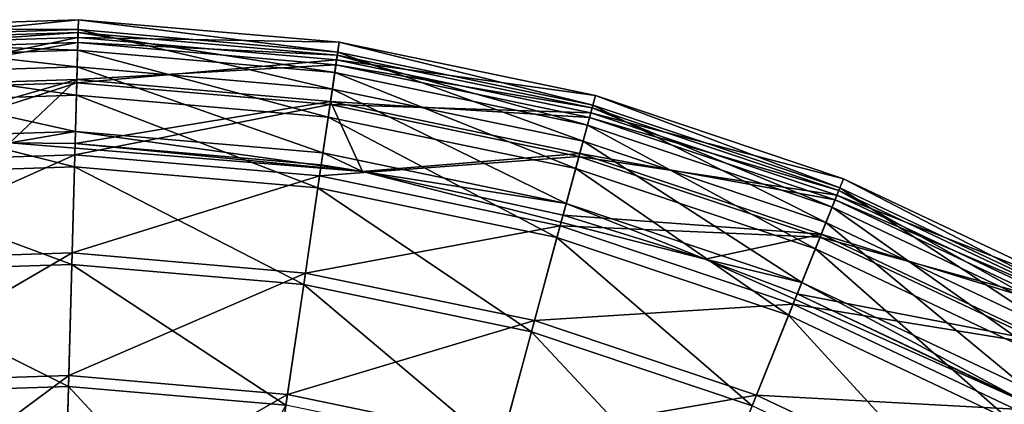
# Model space of a CAD drawing. Header units: millimetres. Extents: x 0 to 2133, y 0 to 2087.
# Tile 851 of 876: x 1996 to 2057, y 250 to 274. Entities that reach past the tile are written whole.
import ezdxf

# ---------------------------------------------------------------- set-up
doc = ezdxf.new("R2010")
doc.units = ezdxf.units.MM
doc.header["$LTSCALE"] = 25.4
doc.layers.get('0').update_dxf_attribs({"true_color": 0xff5454})

# ---------------------------------------------------------------- blocks, each defined once
blk = doc.blocks.new('COSMO-S-3382-4917.STL#2')
at = {"color": 250, "true_color": 0x282828}
mesh = blk.add_polyface(dxfattribs=at)
corners = [(1827.227, 336.557, 1599.83), (1843.341, 338.178, 1584.544), (1827.126, 337.656, 1584.544), (1843.311, 337.075, 1599.83)]
mesh.append_faces([[corners[k] for k in face] for face in [(0, 1, 2), (1, 0, 3)]], dxfattribs={"vtx0": -1, "color": 250})
mesh = blk.add_polyface(dxfattribs=at)
corners = [(1827.126, 337.656, 1584.544), (1843.324, 337.567, 1569.232), (1827.182, 337.047, 1569.232), (1843.341, 338.178, 1584.544)]
mesh.append_faces([[corners[k] for k in face] for face in [(0, 1, 2), (1, 0, 3)]], dxfattribs={"vtx0": -1, "color": 250})
mesh = blk.add_polyface(dxfattribs=at)
corners = [(1843.311, 337.075, 1599.83), (1859.503, 336.779, 1584.544), (1843.341, 338.178, 1584.544), (1859.343, 335.687, 1599.83)]
mesh.append_faces([[corners[k] for k in face] for face in [(0, 1, 2), (1, 0, 3)]], dxfattribs={"vtx0": -1, "color": 250})
mesh = blk.add_polyface(dxfattribs=at)
corners = [(1843.341, 338.178, 1584.544), (1859.415, 336.174, 1569.232), (1843.324, 337.567, 1569.232), (1859.503, 336.779, 1584.544)]
mesh.append_faces([[corners[k] for k in face] for face in [(0, 1, 2), (1, 0, 3)]], dxfattribs={"vtx0": -1, "color": 250})
mesh = blk.add_polyface(dxfattribs=at)
corners = [(1827.182, 337.047, 1569.232), (1843.261, 335.249, 1554.083), (1827.393, 334.738, 1554.083), (1843.324, 337.567, 1569.232)]
mesh.append_faces([[corners[k] for k in face] for face in [(0, 1, 2), (1, 0, 3)]], dxfattribs={"vtx0": -1, "color": 250})
mesh = blk.add_polyface(dxfattribs=at)
corners = [(1843.324, 337.567, 1569.232), (1859.078, 333.88, 1554.083), (1843.261, 335.249, 1554.083), (1859.415, 336.174, 1569.232)]
mesh.append_faces([[corners[k] for k in face] for face in [(0, 1, 2), (1, 0, 3)]], dxfattribs={"vtx0": -1, "color": 250})
mesh = blk.add_polyface(dxfattribs=at)
corners = [(1843.319, 337.378, 1584.532), (1827.254, 336.254, 1569.308), (1843.302, 336.771, 1569.308), (1827.199, 336.859, 1584.532)]
mesh.append_faces([[corners[k] for k in face] for face in [(0, 1, 2), (1, 0, 3)]], dxfattribs={"vtx0": -1, "color": 250})
mesh = blk.add_polyface(dxfattribs=at)
corners = [(1843.289, 336.282, 1599.728), (1827.199, 336.859, 1584.532), (1843.319, 337.378, 1584.532), (1827.299, 335.767, 1599.728)]
mesh.append_faces([[corners[k] for k in face] for face in [(0, 1, 2), (1, 0, 3)]], dxfattribs={"vtx0": -1, "color": 250})
mesh = blk.add_polyface(dxfattribs=at)
corners = [(1827.483, 333.765, 1614.896), (1843.311, 337.075, 1599.83), (1827.227, 336.557, 1599.83), (1843.235, 334.272, 1614.896)]
mesh.append_faces([[corners[k] for k in face] for face in [(0, 1, 2), (1, 0, 3)]], dxfattribs={"vtx0": -1, "color": 250})
mesh = blk.add_polyface(dxfattribs=at)
corners = [(1843.235, 334.272, 1614.896), (1859.343, 335.687, 1599.83), (1843.311, 337.075, 1599.83), (1858.936, 332.913, 1614.896)]
mesh.append_faces([[corners[k] for k in face] for face in [(0, 1, 2), (1, 0, 3)]], dxfattribs={"vtx0": -1, "color": 250})
mesh = blk.add_polyface(dxfattribs=at)
corners = [(1859.228, 334.902, 1599.728), (1843.319, 337.378, 1584.532), (1859.387, 335.987, 1584.532), (1843.289, 336.282, 1599.728)]
mesh.append_faces([[corners[k] for k in face] for face in [(0, 1, 2), (1, 0, 3)]], dxfattribs={"vtx0": -1, "color": 250})
mesh = blk.add_polyface(dxfattribs=at)
corners = [(1859.387, 335.987, 1584.532), (1843.302, 336.771, 1569.308), (1859.299, 335.386, 1569.308), (1843.319, 337.378, 1584.532)]
mesh.append_faces([[corners[k] for k in face] for face in [(0, 1, 2), (1, 0, 3)]], dxfattribs={"vtx0": -1, "color": 250})
mesh = blk.add_polyface(dxfattribs=at)
corners = [(1843.302, 336.771, 1569.308), (1827.465, 333.959, 1554.248), (1843.24, 334.466, 1554.248), (1827.254, 336.254, 1569.308)]
mesh.append_faces([[corners[k] for k in face] for face in [(0, 1, 2), (1, 0, 3)]], dxfattribs={"vtx0": -1, "color": 250})
mesh = blk.add_polyface(dxfattribs=at)
corners = [(1859.299, 335.386, 1569.308), (1843.24, 334.466, 1554.248), (1858.965, 333.105, 1554.248), (1843.302, 336.771, 1569.308)]
mesh.append_faces([[corners[k] for k in face] for face in [(0, 1, 2), (1, 0, 3)]], dxfattribs={"vtx0": -1, "color": 250})
mesh = blk.add_polyface(dxfattribs=at)
corners = [(1859.343, 335.687, 1599.83), (1875.387, 333.478, 1584.544), (1859.503, 336.779, 1584.544), (1875.099, 332.413, 1599.83)]
mesh.append_faces([[corners[k] for k in face] for face in [(0, 1, 2), (1, 0, 3)]], dxfattribs={"vtx0": -1, "color": 250})
mesh = blk.add_polyface(dxfattribs=at)
corners = [(1859.503, 336.779, 1584.544), (1875.228, 332.887, 1569.232), (1859.415, 336.174, 1569.232), (1875.387, 333.478, 1584.544)]
mesh.append_faces([[corners[k] for k in face] for face in [(0, 1, 2), (1, 0, 3)]], dxfattribs={"vtx0": -1, "color": 250})
mesh = blk.add_polyface(dxfattribs=at)
corners = [(1843.214, 333.495, 1614.706), (1827.299, 335.767, 1599.728), (1843.289, 336.282, 1599.728), (1827.554, 332.991, 1614.706)]
mesh.append_faces([[corners[k] for k in face] for face in [(0, 1, 2), (1, 0, 3)]], dxfattribs={"vtx0": -1, "color": 250})
mesh = blk.add_polyface(dxfattribs=at)
corners = [(1858.824, 332.144, 1614.706), (1843.289, 336.282, 1599.728), (1859.228, 334.902, 1599.728), (1843.214, 333.495, 1614.706)]
mesh.append_faces([[corners[k] for k in face] for face in [(0, 1, 2), (1, 0, 3)]], dxfattribs={"vtx0": -1, "color": 250})
mesh = blk.add_polyface(dxfattribs=at)
corners = [(1859.415, 336.174, 1569.232), (1874.622, 330.649, 1554.083), (1859.078, 333.88, 1554.083), (1875.228, 332.887, 1569.232)]
mesh.append_faces([[corners[k] for k in face] for face in [(0, 1, 2), (1, 0, 3)]], dxfattribs={"vtx0": -1, "color": 250})
mesh = blk.add_polyface(dxfattribs=at)
corners = [(1874.892, 331.647, 1599.728), (1859.387, 335.987, 1584.532), (1875.178, 332.705, 1584.532), (1859.228, 334.902, 1599.728)]
mesh.append_faces([[corners[k] for k in face] for face in [(0, 1, 2), (1, 0, 3)]], dxfattribs={"vtx0": -1, "color": 250})
mesh = blk.add_polyface(dxfattribs=at)
corners = [(1875.178, 332.705, 1584.532), (1859.299, 335.386, 1569.308), (1875.02, 332.119, 1569.308), (1859.387, 335.987, 1584.532)]
mesh.append_faces([[corners[k] for k in face] for face in [(0, 1, 2), (1, 0, 3)]], dxfattribs={"vtx0": -1, "color": 250})
mesh = blk.add_polyface(dxfattribs=at)
corners = [(1827.393, 334.738, 1554.083), (1843.153, 331.254, 1539.288), (1827.758, 330.758, 1539.288), (1843.261, 335.249, 1554.083)]
mesh.append_faces([[corners[k] for k in face] for face in [(0, 1, 2), (1, 0, 3)]], dxfattribs={"vtx0": -1, "color": 250})
mesh = blk.add_polyface(dxfattribs=at)
corners = [(1843.261, 335.249, 1554.083), (1858.498, 329.925, 1539.288), (1843.153, 331.254, 1539.288), (1859.078, 333.88, 1554.083)]
mesh.append_faces([[corners[k] for k in face] for face in [(0, 1, 2), (1, 0, 3)]], dxfattribs={"vtx0": -1, "color": 250})
mesh = blk.add_polyface(dxfattribs=at)
corners = [(1858.936, 332.913, 1614.896), (1875.099, 332.413, 1599.83), (1859.343, 335.687, 1599.83), (1874.367, 329.706, 1614.896)]
mesh.append_faces([[corners[k] for k in face] for face in [(0, 1, 2), (1, 0, 3)]], dxfattribs={"vtx0": -1, "color": 250})
mesh = blk.add_polyface(dxfattribs=at)
corners = [(1875.02, 332.119, 1569.308), (1858.965, 333.105, 1554.248), (1874.418, 329.893, 1554.248), (1859.299, 335.386, 1569.308)]
mesh.append_faces([[corners[k] for k in face] for face in [(0, 1, 2), (1, 0, 3)]], dxfattribs={"vtx0": -1, "color": 250})
mesh = blk.add_polyface(dxfattribs=at)
corners = [(1874.164, 328.955, 1614.706), (1859.228, 334.902, 1599.728), (1874.892, 331.647, 1599.728), (1858.824, 332.144, 1614.706)]
mesh.append_faces([[corners[k] for k in face] for face in [(0, 1, 2), (1, 0, 3)]], dxfattribs={"vtx0": -1, "color": 250})
mesh = blk.add_polyface(dxfattribs=at)
corners = [(1827.465, 333.959, 1554.248), (1827.828, 330.002, 1539.54), (1843.24, 334.466, 1554.248)]
mesh.append_faces([[corners[k] for k in face] for face in [(0, 1, 2)]], dxfattribs={"color": 250})
mesh = blk.add_polyface(dxfattribs=at)
corners = [(1827.891, 329.313, 1629.555), (1843.235, 334.272, 1614.896), (1827.483, 333.765, 1614.896), (1843.114, 329.804, 1629.555)]
mesh.append_faces([[corners[k] for k in face] for face in [(0, 1, 2), (1, 0, 3)]], dxfattribs={"vtx0": -1, "color": 250})
mesh = blk.add_polyface(dxfattribs=at)
corners = [(1843.24, 334.466, 1554.248), (1827.828, 330.002, 1539.54), (1839.095, 330.541, 1539.54)]
mesh.append_faces([[corners[k] for k in face] for face in [(0, 1, 2)]], dxfattribs={"color": 250})
mesh = blk.add_polyface(dxfattribs=at)
corners = [(1843.24, 334.466, 1554.248), (1839.095, 330.541, 1539.54), (1843.132, 330.495, 1539.54)]
mesh.append_faces([[corners[k] for k in face] for face in [(0, 1, 2)]], dxfattribs={"color": 250})
mesh = blk.add_polyface(dxfattribs=at)
corners = [(1843.114, 329.804, 1629.555), (1858.936, 332.913, 1614.896), (1843.235, 334.272, 1614.896), (1858.288, 328.49, 1629.555)]
mesh.append_faces([[corners[k] for k in face] for face in [(0, 1, 2), (1, 0, 3)]], dxfattribs={"vtx0": -1, "color": 250})
mesh = blk.add_polyface(dxfattribs=at)
corners = [(1858.965, 333.105, 1554.248), (1843.132, 330.495, 1539.54), (1858.388, 329.174, 1539.54), (1843.24, 334.466, 1554.248)]
mesh.append_faces([[corners[k] for k in face] for face in [(0, 1, 2), (1, 0, 3)]], dxfattribs={"vtx0": -1, "color": 250})
mesh = blk.add_polyface(dxfattribs=at)
corners = [(1859.078, 333.88, 1554.083), (1873.578, 326.791, 1539.288), (1858.498, 329.925, 1539.288), (1874.622, 330.649, 1554.083)]
mesh.append_faces([[corners[k] for k in face] for face in [(0, 1, 2), (1, 0, 3)]], dxfattribs={"vtx0": -1, "color": 250})
mesh = blk.add_polyface(dxfattribs=at)
corners = [(1843.093, 329.053, 1629.279), (1827.554, 332.991, 1614.706), (1843.214, 333.495, 1614.706), (1827.959, 328.566, 1629.279)]
mesh.append_faces([[corners[k] for k in face] for face in [(0, 1, 2), (1, 0, 3)]], dxfattribs={"vtx0": -1, "color": 250})
mesh = blk.add_polyface(dxfattribs=at)
corners = [(1858.179, 327.747, 1629.279), (1843.214, 333.495, 1614.706), (1858.824, 332.144, 1614.706), (1843.093, 329.053, 1629.279)]
mesh.append_faces([[corners[k] for k in face] for face in [(0, 1, 2), (1, 0, 3)]], dxfattribs={"vtx0": -1, "color": 250})
mesh = blk.add_polyface(dxfattribs=at)
corners = [(1875.099, 332.413, 1599.83), (1890.769, 328.321, 1584.544), (1875.387, 333.478, 1584.544), (1890.357, 327.297, 1599.83)]
mesh.append_faces([[corners[k] for k in face] for face in [(0, 1, 2), (1, 0, 3)]], dxfattribs={"vtx0": -1, "color": 250})
mesh = blk.add_polyface(dxfattribs=at)
corners = [(1875.387, 333.478, 1584.544), (1890.541, 327.754, 1569.232), (1875.228, 332.887, 1569.232), (1890.769, 328.321, 1584.544)]
mesh.append_faces([[corners[k] for k in face] for face in [(0, 1, 2), (1, 0, 3)]], dxfattribs={"vtx0": -1, "color": 250})
mesh = blk.add_polyface(dxfattribs=at)
corners = [(1858.288, 328.49, 1629.555), (1874.367, 329.706, 1614.896), (1858.936, 332.913, 1614.896), (1873.2, 325.391, 1629.555)]
mesh.append_faces([[corners[k] for k in face] for face in [(0, 1, 2), (1, 0, 3)]], dxfattribs={"vtx0": -1, "color": 250})
mesh = blk.add_polyface(dxfattribs=at)
corners = [(1858.965, 333.105, 1554.248), (1858.388, 329.174, 1539.54), (1860.945, 328.773, 1539.54)]
mesh.append_faces([[corners[k] for k in face] for face in [(0, 1, 2)]], dxfattribs={"color": 250})
mesh = blk.add_polyface(dxfattribs=at)
corners = [(1858.965, 333.105, 1554.248), (1860.945, 328.773, 1539.54), (1874.418, 329.893, 1554.248)]
mesh.append_faces([[corners[k] for k in face] for face in [(0, 1, 2)]], dxfattribs={"color": 250})
mesh = blk.add_polyface(dxfattribs=at)
corners = [(1875.228, 332.887, 1569.232), (1889.675, 325.603, 1554.083), (1874.622, 330.649, 1554.083), (1890.541, 327.754, 1569.232)]
mesh.append_faces([[corners[k] for k in face] for face in [(0, 1, 2), (1, 0, 3)]], dxfattribs={"vtx0": -1, "color": 250})
mesh = blk.add_polyface(dxfattribs=at)
corners = [(1890.061, 326.561, 1599.728), (1875.178, 332.705, 1584.532), (1890.47, 327.579, 1584.532), (1874.892, 331.647, 1599.728)]
mesh.append_faces([[corners[k] for k in face] for face in [(0, 1, 2), (1, 0, 3)]], dxfattribs={"vtx0": -1, "color": 250})
mesh = blk.add_polyface(dxfattribs=at)
corners = [(1890.47, 327.579, 1584.532), (1875.02, 332.119, 1569.308), (1890.243, 327.015, 1569.308), (1875.178, 332.705, 1584.532)]
mesh.append_faces([[corners[k] for k in face] for face in [(0, 1, 2), (1, 0, 3)]], dxfattribs={"vtx0": -1, "color": 250})
mesh = blk.add_polyface(dxfattribs=at)
corners = [(1873.004, 324.666, 1629.279), (1858.824, 332.144, 1614.706), (1874.164, 328.955, 1614.706), (1858.179, 327.747, 1629.279)]
mesh.append_faces([[corners[k] for k in face] for face in [(0, 1, 2), (1, 0, 3)]], dxfattribs={"vtx0": -1, "color": 250})
mesh = blk.add_polyface(dxfattribs=at)
corners = [(1874.367, 329.706, 1614.896), (1890.357, 327.297, 1599.83), (1875.099, 332.413, 1599.83), (1889.31, 324.696, 1614.896)]
mesh.append_faces([[corners[k] for k in face] for face in [(0, 1, 2), (1, 0, 3)]], dxfattribs={"vtx0": -1, "color": 250})
mesh = blk.add_polyface(dxfattribs=at)
corners = [(1890.243, 327.015, 1569.308), (1874.418, 329.893, 1554.248), (1889.383, 324.877, 1554.248), (1875.02, 332.119, 1569.308)]
mesh.append_faces([[corners[k] for k in face] for face in [(0, 1, 2), (1, 0, 3)]], dxfattribs={"vtx0": -1, "color": 250})
mesh = blk.add_polyface(dxfattribs=at)
corners = [(1889.02, 323.975, 1614.706), (1874.892, 331.647, 1599.728), (1890.061, 326.561, 1599.728), (1874.164, 328.955, 1614.706)]
mesh.append_faces([[corners[k] for k in face] for face in [(0, 1, 2), (1, 0, 3)]], dxfattribs={"vtx0": -1, "color": 250})
mesh = blk.add_polyface(dxfattribs=at)
corners = [(1709.841, 208.672, 1539.288), (1710.486, 206.25, 1539.288), (1709.88, 193.269, 1539.288), (1711.624, 223.971, 1539.288), (1713.18, 228.005, 1539.288), (1715.203, 238.952, 1539.288), (1719.512, 248.991, 1539.288), (1720.53, 253.404, 1539.288), (1729.3, 268.606, 1539.288), (1727.528, 267.125, 1539.288), (1736.1, 279.922, 1539.288), (1742.261, 286.284, 1539.288), (1746.125, 291.615, 1539.288), (1758.024, 301.517, 1539.288), (1757.464, 302.04, 1539.288), (1769.955, 311.052, 1539.288), (1776.134, 313.868, 1539.288), (1783.424, 318.522, 1539.288), (1796.071, 322.98, 1539.288), (1797.683, 324.347, 1539.288), (1817.262, 328.591, 1539.288), (1812.531, 328.445, 1539.288), (1827.758, 330.758, 1539.288), (1839.095, 330.541, 1539.288), (1843.153, 331.254, 1539.288), (1860.945, 328.773, 1539.288), (1858.498, 329.925, 1539.288), (1873.578, 326.791, 1539.288), (1882.181, 323.337, 1539.288), (1888.182, 321.895, 1539.288), (1902.193, 314.391, 1539.288), (1902.104, 315.307, 1539.288), (1915.15, 307.118, 1539.288), (1920.405, 302.191, 1539.288), (1927.135, 297.443, 1539.288), (1936.294, 287.09, 1539.288), (1937.892, 286.419, 1539.288), (1949.402, 269.52, 1539.288), (1947.269, 274.2, 1539.288), (1955.136, 260.958, 1539.288), (1959.352, 249.987, 1539.288), (1961.381, 246.878, 1539.288), (1965.858, 229.054, 1539.288), (1965.917, 232.159, 1539.288), (1968.732, 207.323, 1539.288), (1968.68, 217.006, 1539.288), (1969.632, 201.633, 1539.288), (1968.758, 186.255, 1539.288), (1711.741, 177.98, 1539.288), (1711.508, 184.353, 1539.288), (1716.215, 162.944, 1539.288), (1715.397, 163.017, 1539.288), (1720.797, 148.592, 1539.288), (1724.472, 142.638, 1539.288), (1727.865, 134.907, 1539.288), (1736.043, 124.02, 1539.288), (1736.502, 122.154, 1539.288), (1750.594, 107.625, 1539.288), (1746.587, 110.512, 1539.288), (1757.978, 100.145, 1539.288), (1767.706, 93.925, 1539.288), (1767.283, 93.294, 1539.288), (1770.516, 91.197, 1539.288), (1786.887, 83.314, 1539.288), (1784.023, 83.796, 1539.288), (1798.311, 78.043, 1539.288), (1807.586, 76.097, 1539.288), (1813.179, 74.021, 1539.288), (1829.206, 72.482, 1539.288), (1828.419, 71.786, 1539.288), (1843.816, 71.369, 1539.288), (1851.127, 72.573, 1539.288), (1859.154, 72.776, 1539.288), (1872.717, 76.367, 1539.288), (1874.218, 75.987, 1539.288), (1893.355, 83.756, 1539.288), (1888.797, 80.957, 1539.288), (1902.685, 87.616, 1539.288), (1912.448, 94.526, 1539.288), (1915.688, 95.872, 1539.288), (1929.445, 108.368, 1539.288), (1927.624, 105.607, 1539.288), (1938.325, 116.686, 1539.288), (1943.859, 124.883, 1539.288), (1947.64, 128.953, 1539.288), (1955.275, 143.597, 1539.288), (1955.438, 142.235, 1539.288), (1963.364, 163.97, 1539.288), (1961.612, 156.346, 1539.288), (1966.073, 171.089, 1539.288), (1967.893, 185.418, 1539.288)]
mesh.append_faces([[corners[k] for k in face] for face in [(0, 1, 2), (1, 3, 4), (4, 5, 6), (6, 7, 8), (8, 10, 11), (11, 12, 13), (13, 15, 16), (16, 17, 18), (18, 19, 20), (20, 22, 23), (23, 24, 25), (25, 27, 28), (28, 29, 30), (30, 32, 33), (33, 34, 35), (35, 36, 37), (37, 39, 40), (40, 41, 42), (42, 43, 44), (48, 50, 51), (51, 50, 52), (52, 53, 54), (54, 55, 56), (56, 57, 58), (58, 57, 59), (59, 60, 61), (61, 60, 62), (62, 63, 64), (64, 63, 65), (65, 66, 67), (67, 68, 69), (69, 68, 70), (70, 71, 72), (72, 73, 74), (74, 75, 76), (76, 75, 77), (77, 78, 79), (79, 80, 81), (81, 80, 82), (82, 83, 84), (84, 85, 86), (86, 87, 88), (88, 87, 89), (89, 90, 47)]], dxfattribs={"vtx0": -1, "vtx1": -1, "color": 250})
mesh.append_faces([[corners[k] for k in face] for face in [(1, 0, 3), (4, 3, 5), (6, 5, 7), (8, 7, 9), (8, 9, 10), (11, 10, 12), (13, 12, 14), (13, 14, 15), (16, 15, 17), (18, 17, 19), (20, 19, 21), (20, 21, 22), (23, 22, 24), (25, 24, 26), (25, 26, 27), (28, 27, 29), (30, 29, 31), (30, 31, 32), (33, 32, 34), (35, 34, 36), (37, 36, 38), (37, 38, 39), (40, 39, 41), (42, 41, 43), (44, 43, 45), (44, 45, 46), (44, 46, 47), (1, 48, 2), (48, 1, 49), (48, 49, 50), (52, 50, 53), (54, 53, 55), (56, 55, 57), (59, 57, 60), (62, 60, 63), (65, 63, 66), (67, 66, 68), (70, 68, 71), (72, 71, 73), (74, 73, 75), (77, 75, 78), (79, 78, 80), (82, 80, 83), (84, 83, 85), (86, 85, 87), (89, 87, 90), (47, 90, 44)]], dxfattribs={"vtx0": -1, "vtx2": -1, "color": 250})
mesh = blk.add_polyface(dxfattribs=at)
corners = [(1860.945, 328.773, 1539.288), (1843.132, 330.495, 1539.54), (1839.095, 330.541, 1539.288)]
mesh.append_faces([[corners[k] for k in face] for face in [(0, 1, 2)]], dxfattribs={"color": 250})
mesh = blk.add_polyface(dxfattribs=at)
corners = [(1839.095, 330.541, 1539.54), (1839.095, 330.541, 1539.288), (1843.132, 330.495, 1539.54)]
mesh.append_faces([[corners[k] for k in face] for face in [(0, 1, 2)]], dxfattribs={"color": 250})
mesh = blk.add_polyface(dxfattribs=at)
corners = [(1843.132, 330.495, 1539.54), (1860.945, 328.773, 1539.288), (1858.388, 329.174, 1539.54)]
mesh.append_faces([[corners[k] for k in face] for face in [(0, 1, 2)]], dxfattribs={"color": 250})
mesh = blk.add_polyface(dxfattribs=at)
corners = [(1874.622, 330.649, 1554.083), (1888.182, 321.895, 1539.288), (1873.578, 326.791, 1539.288), (1889.675, 325.603, 1554.083)]
mesh.append_faces([[corners[k] for k in face] for face in [(0, 1, 2), (1, 0, 3)]], dxfattribs={"vtx0": -1, "color": 250})
mesh = blk.add_polyface(dxfattribs=at)
corners = [(1828.446, 323.259, 1643.622), (1843.114, 329.804, 1629.555), (1827.891, 329.313, 1629.555), (1842.949, 323.726, 1643.622)]
mesh.append_faces([[corners[k] for k in face] for face in [(0, 1, 2), (1, 0, 3)]], dxfattribs={"vtx0": -1, "color": 250})
mesh = blk.add_polyface(dxfattribs=at)
corners = [(1842.949, 323.726, 1643.622), (1858.288, 328.49, 1629.555), (1843.114, 329.804, 1629.555), (1857.405, 322.474, 1643.622)]
mesh.append_faces([[corners[k] for k in face] for face in [(0, 1, 2), (1, 0, 3)]], dxfattribs={"vtx0": -1, "color": 250})
mesh = blk.add_polyface(dxfattribs=at)
corners = [(1874.418, 329.893, 1554.248), (1860.945, 328.773, 1539.54), (1873.38, 326.058, 1539.54)]
mesh.append_faces([[corners[k] for k in face] for face in [(0, 1, 2)]], dxfattribs={"color": 250})
mesh = blk.add_polyface(dxfattribs=at)
corners = [(1873.2, 325.391, 1629.555), (1889.31, 324.696, 1614.896), (1874.367, 329.706, 1614.896), (1887.641, 320.55, 1629.555)]
mesh.append_faces([[corners[k] for k in face] for face in [(0, 1, 2), (1, 0, 3)]], dxfattribs={"vtx0": -1, "color": 250})
mesh = blk.add_polyface(dxfattribs=at)
corners = [(1874.418, 329.893, 1554.248), (1873.38, 326.058, 1539.54), (1889.383, 324.877, 1554.248)]
mesh.append_faces([[corners[k] for k in face] for face in [(0, 1, 2)]], dxfattribs={"color": 250})
mesh = blk.add_polyface(dxfattribs=at)
corners = [(1842.93, 323.011, 1643.264), (1827.959, 328.566, 1629.279), (1843.093, 329.053, 1629.279), (1828.512, 322.546, 1643.264)]
mesh.append_faces([[corners[k] for k in face] for face in [(0, 1, 2), (1, 0, 3)]], dxfattribs={"vtx0": -1, "color": 250})
mesh = blk.add_polyface(dxfattribs=at)
corners = [(1857.302, 321.766, 1643.264), (1843.093, 329.053, 1629.279), (1858.179, 327.747, 1629.279), (1842.93, 323.011, 1643.264)]
mesh.append_faces([[corners[k] for k in face] for face in [(0, 1, 2), (1, 0, 3)]], dxfattribs={"vtx0": -1, "color": 250})
mesh = blk.add_polyface(dxfattribs=at)
corners = [(1858.388, 329.174, 1539.54), (1860.945, 328.773, 1539.288), (1860.945, 328.773, 1539.54)]
mesh.append_faces([[corners[k] for k in face] for face in [(0, 1, 2)]], dxfattribs={"color": 250})
mesh = blk.add_polyface(dxfattribs=at)
corners = [(1857.405, 322.474, 1643.622), (1873.2, 325.391, 1629.555), (1858.288, 328.49, 1629.555), (1871.612, 319.522, 1643.622)]
mesh.append_faces([[corners[k] for k in face] for face in [(0, 1, 2), (1, 0, 3)]], dxfattribs={"vtx0": -1, "color": 250})
mesh = blk.add_polyface(dxfattribs=at)
corners = [(1860.945, 328.773, 1539.54), (1860.945, 328.773, 1539.288), (1873.38, 326.058, 1539.54)]
mesh.append_faces([[corners[k] for k in face] for face in [(0, 1, 2)]], dxfattribs={"color": 250})
mesh = blk.add_polyface(dxfattribs=at)
corners = [(1882.181, 323.337, 1539.288), (1873.38, 326.058, 1539.54), (1860.945, 328.773, 1539.288)]
mesh.append_faces([[corners[k] for k in face] for face in [(0, 1, 2)]], dxfattribs={"color": 250})
mesh = blk.add_polyface(dxfattribs=at)
corners = [(1887.36, 319.853, 1629.279), (1874.164, 328.955, 1614.706), (1889.02, 323.975, 1614.706), (1873.004, 324.666, 1629.279)]
mesh.append_faces([[corners[k] for k in face] for face in [(0, 1, 2), (1, 0, 3)]], dxfattribs={"vtx0": -1, "color": 250})
mesh = blk.add_polyface(dxfattribs=at)
corners = [(1890.357, 327.297, 1599.83), (1905.433, 321.381, 1584.544), (1890.769, 328.321, 1584.544), (1904.903, 320.414, 1599.83)]
mesh.append_faces([[corners[k] for k in face] for face in [(0, 1, 2), (1, 0, 3)]], dxfattribs={"vtx0": -1, "color": 250})
mesh = blk.add_polyface(dxfattribs=at)
corners = [(1890.769, 328.321, 1584.544), (1905.139, 320.845, 1569.232), (1890.541, 327.754, 1569.232), (1905.433, 321.381, 1584.544)]
mesh.append_faces([[corners[k] for k in face] for face in [(0, 1, 2), (1, 0, 3)]], dxfattribs={"vtx0": -1, "color": 250})
mesh = blk.add_polyface(dxfattribs=at)
corners = [(1871.425, 318.831, 1643.264), (1858.179, 327.747, 1629.279), (1873.004, 324.666, 1629.279), (1857.302, 321.766, 1643.264)]
mesh.append_faces([[corners[k] for k in face] for face in [(0, 1, 2), (1, 0, 3)]], dxfattribs={"vtx0": -1, "color": 250})
mesh = blk.add_polyface(dxfattribs=at)
corners = [(1889.31, 324.696, 1614.896), (1904.903, 320.414, 1599.83), (1890.357, 327.297, 1599.83), (1903.555, 317.954, 1614.896)]
mesh.append_faces([[corners[k] for k in face] for face in [(0, 1, 2), (1, 0, 3)]], dxfattribs={"vtx0": -1, "color": 250})
mesh = blk.add_polyface(dxfattribs=at)
corners = [(1890.541, 327.754, 1569.232), (1904.025, 318.812, 1554.083), (1889.675, 325.603, 1554.083), (1905.139, 320.845, 1569.232)]
mesh.append_faces([[corners[k] for k in face] for face in [(0, 1, 2), (1, 0, 3)]], dxfattribs={"vtx0": -1, "color": 250})
mesh = blk.add_polyface(dxfattribs=at)
corners = [(1904.522, 319.718, 1599.728), (1890.47, 327.579, 1584.532), (1905.049, 320.68, 1584.532), (1890.061, 326.561, 1599.728)]
mesh.append_faces([[corners[k] for k in face] for face in [(0, 1, 2), (1, 0, 3)]], dxfattribs={"vtx0": -1, "color": 250})
mesh = blk.add_polyface(dxfattribs=at)
corners = [(1905.049, 320.68, 1584.532), (1890.243, 327.015, 1569.308), (1904.757, 320.147, 1569.308), (1890.47, 327.579, 1584.532)]
mesh.append_faces([[corners[k] for k in face] for face in [(0, 1, 2), (1, 0, 3)]], dxfattribs={"vtx0": -1, "color": 250})
mesh = blk.add_polyface(dxfattribs=at)
corners = [(1903.182, 317.273, 1614.706), (1890.061, 326.561, 1599.728), (1904.522, 319.718, 1599.728), (1889.02, 323.975, 1614.706)]
mesh.append_faces([[corners[k] for k in face] for face in [(0, 1, 2), (1, 0, 3)]], dxfattribs={"vtx0": -1, "color": 250})
mesh = blk.add_polyface(dxfattribs=at)
corners = [(1904.757, 320.147, 1569.308), (1889.383, 324.877, 1554.248), (1903.649, 318.125, 1554.248), (1890.243, 327.015, 1569.308)]
mesh.append_faces([[corners[k] for k in face] for face in [(0, 1, 2), (1, 0, 3)]], dxfattribs={"vtx0": -1, "color": 250})
mesh = blk.add_polyface(dxfattribs=at)
corners = [(1873.38, 326.058, 1539.54), (1882.181, 323.337, 1539.288), (1882.181, 323.337, 1539.54)]
mesh.append_faces([[corners[k] for k in face] for face in [(0, 1, 2)]], dxfattribs={"color": 250})
mesh = blk.add_polyface(dxfattribs=at)
corners = [(1889.383, 324.877, 1554.248), (1873.38, 326.058, 1539.54), (1882.181, 323.337, 1539.54)]
mesh.append_faces([[corners[k] for k in face] for face in [(0, 1, 2)]], dxfattribs={"color": 250})
mesh = blk.add_polyface(dxfattribs=at)
corners = [(1871.612, 319.522, 1643.622), (1887.641, 320.55, 1629.555), (1873.2, 325.391, 1629.555), (1885.37, 314.91, 1643.622)]
mesh.append_faces([[corners[k] for k in face] for face in [(0, 1, 2), (1, 0, 3)]], dxfattribs={"vtx0": -1, "color": 250})
mesh = blk.add_polyface(dxfattribs=at)
corners = [(1889.675, 325.603, 1554.083), (1902.104, 315.307, 1539.288), (1888.182, 321.895, 1539.288), (1904.025, 318.812, 1554.083)]
mesh.append_faces([[corners[k] for k in face] for face in [(0, 1, 2), (1, 0, 3)]], dxfattribs={"vtx0": -1, "color": 250})
mesh = blk.add_polyface(dxfattribs=at)
corners = [(1889.383, 324.877, 1554.248), (1882.181, 323.337, 1539.54), (1887.899, 321.191, 1539.54)]
mesh.append_faces([[corners[k] for k in face] for face in [(0, 1, 2)]], dxfattribs={"color": 250})
mesh = blk.add_polyface(dxfattribs=at)
corners = [(1903.649, 318.125, 1554.248), (1887.899, 321.191, 1539.54), (1901.74, 314.641, 1539.54), (1889.383, 324.877, 1554.248)]
mesh.append_faces([[corners[k] for k in face] for face in [(0, 1, 2), (1, 0, 3)]], dxfattribs={"vtx0": -1, "color": 250})
mesh = blk.add_polyface(dxfattribs=at)
corners = [(1885.103, 314.246, 1643.264), (1873.004, 324.666, 1629.279), (1887.36, 319.853, 1629.279), (1871.425, 318.831, 1643.264)]
mesh.append_faces([[corners[k] for k in face] for face in [(0, 1, 2), (1, 0, 3)]], dxfattribs={"vtx0": -1, "color": 250})
mesh = blk.add_polyface(dxfattribs=at)
corners = [(1887.641, 320.55, 1629.555), (1903.555, 317.954, 1614.896), (1889.31, 324.696, 1614.896), (1901.407, 314.034, 1629.555)]
mesh.append_faces([[corners[k] for k in face] for face in [(0, 1, 2), (1, 0, 3)]], dxfattribs={"vtx0": -1, "color": 250})
mesh = blk.add_polyface(dxfattribs=at)
corners = [(1829.142, 315.677, 1656.922), (1842.949, 323.726, 1643.622), (1828.446, 323.259, 1643.622), (1842.743, 316.115, 1656.922)]
mesh.append_faces([[corners[k] for k in face] for face in [(0, 1, 2), (1, 0, 3)]], dxfattribs={"vtx0": -1, "color": 250})
mesh = blk.add_polyface(dxfattribs=at)
corners = [(1842.743, 316.115, 1656.922), (1857.405, 322.474, 1643.622), (1842.949, 323.726, 1643.622), (1856.3, 314.941, 1656.922)]
mesh.append_faces([[corners[k] for k in face] for face in [(0, 1, 2), (1, 0, 3)]], dxfattribs={"vtx0": -1, "color": 250})
mesh = blk.add_polyface(dxfattribs=at)
corners = [(1901.047, 313.376, 1629.279), (1889.02, 323.975, 1614.706), (1903.182, 317.273, 1614.706), (1887.36, 319.853, 1629.279)]
mesh.append_faces([[corners[k] for k in face] for face in [(0, 1, 2), (1, 0, 3)]], dxfattribs={"vtx0": -1, "color": 250})
mesh = blk.add_polyface(dxfattribs=at)
corners = [(1842.725, 315.444, 1656.486), (1828.512, 322.546, 1643.264), (1842.93, 323.011, 1643.264), (1829.203, 315.009, 1656.486)]
mesh.append_faces([[corners[k] for k in face] for face in [(0, 1, 2), (1, 0, 3)]], dxfattribs={"vtx0": -1, "color": 250})
mesh = blk.add_polyface(dxfattribs=at)
corners = [(1856.203, 314.277, 1656.486), (1842.93, 323.011, 1643.264), (1857.302, 321.766, 1643.264), (1842.725, 315.444, 1656.486)]
mesh.append_faces([[corners[k] for k in face] for face in [(0, 1, 2), (1, 0, 3)]], dxfattribs={"vtx0": -1, "color": 250})
mesh = blk.add_polyface(dxfattribs=at)
corners = [(1902.193, 314.391, 1539.288), (1887.899, 321.191, 1539.54), (1882.181, 323.337, 1539.288)]
mesh.append_faces([[corners[k] for k in face] for face in [(0, 1, 2)]], dxfattribs={"color": 250})
mesh = blk.add_polyface(dxfattribs=at)
corners = [(1882.181, 323.337, 1539.54), (1882.181, 323.337, 1539.288), (1887.899, 321.191, 1539.54)]
mesh.append_faces([[corners[k] for k in face] for face in [(0, 1, 2)]], dxfattribs={"color": 250})
mesh = blk.add_polyface(dxfattribs=at)
corners = [(1856.3, 314.941, 1656.922), (1871.612, 319.522, 1643.622), (1857.405, 322.474, 1643.622), (1869.624, 312.172, 1656.922)]
mesh.append_faces([[corners[k] for k in face] for face in [(0, 1, 2), (1, 0, 3)]], dxfattribs={"vtx0": -1, "color": 250})
mesh = blk.add_polyface(dxfattribs=at)
corners = [(1869.449, 311.525, 1656.486), (1857.302, 321.766, 1643.264), (1871.425, 318.831, 1643.264), (1856.203, 314.277, 1656.486)]
mesh.append_faces([[corners[k] for k in face] for face in [(0, 1, 2), (1, 0, 3)]], dxfattribs={"vtx0": -1, "color": 250})
mesh = blk.add_polyface(dxfattribs=at)
corners = [(1887.899, 321.191, 1539.54), (1902.193, 314.391, 1539.288), (1901.74, 314.641, 1539.54)]
mesh.append_faces([[corners[k] for k in face] for face in [(0, 1, 2)]], dxfattribs={"color": 250})
mesh = blk.add_polyface(dxfattribs=at)
corners = [(1885.37, 314.91, 1643.622), (1901.407, 314.034, 1629.555), (1887.641, 320.55, 1629.555), (1898.486, 308.703, 1643.622)]
mesh.append_faces([[corners[k] for k in face] for face in [(0, 1, 2), (1, 0, 3)]], dxfattribs={"vtx0": -1, "color": 250})
mesh = blk.add_polyface(dxfattribs=at)
corners = [(1898.142, 308.075, 1643.264), (1887.36, 319.853, 1629.279), (1901.047, 313.376, 1629.279), (1885.103, 314.246, 1643.264)]
mesh.append_faces([[corners[k] for k in face] for face in [(0, 1, 2), (1, 0, 3)]], dxfattribs={"vtx0": -1, "color": 250})
mesh = blk.add_polyface(dxfattribs=at)
corners = [(1869.624, 312.172, 1656.922), (1885.37, 314.91, 1643.622), (1871.612, 319.522, 1643.622), (1882.526, 307.847, 1656.922)]
mesh.append_faces([[corners[k] for k in face] for face in [(0, 1, 2), (1, 0, 3)]], dxfattribs={"vtx0": -1, "color": 250})
mesh = blk.add_polyface(dxfattribs=at)
corners = [(1882.276, 307.224, 1656.486), (1871.425, 318.831, 1643.264), (1885.103, 314.246, 1643.264), (1869.449, 311.525, 1656.486)]
mesh.append_faces([[corners[k] for k in face] for face in [(0, 1, 2), (1, 0, 3)]], dxfattribs={"vtx0": -1, "color": 250})
mesh = blk.add_polyface(dxfattribs=at)
corners = [(1829.968, 306.663, 1669.288), (1842.743, 316.115, 1656.922), (1829.142, 315.677, 1656.922), (1842.498, 307.066, 1669.288)]
mesh.append_faces([[corners[k] for k in face] for face in [(0, 1, 2), (1, 0, 3)]], dxfattribs={"vtx0": -1, "color": 250})
mesh = blk.add_polyface(dxfattribs=at)
corners = [(1842.498, 307.066, 1669.288), (1856.3, 314.941, 1656.922), (1842.743, 316.115, 1656.922), (1854.987, 305.985, 1669.288)]
mesh.append_faces([[corners[k] for k in face] for face in [(0, 1, 2), (1, 0, 3)]], dxfattribs={"vtx0": -1, "color": 250})
mesh = blk.add_polyface(dxfattribs=at)
corners = [(1842.481, 306.449, 1668.78), (1829.203, 315.009, 1656.486), (1842.725, 315.444, 1656.486)]
mesh.append_faces([[corners[k] for k in face] for face in [(0, 1, 2)]], dxfattribs={"color": 250})
mesh = blk.add_polyface(dxfattribs=at)
corners = [(1831.625, 306.182, 1668.78), (1829.203, 315.009, 1656.486), (1842.481, 306.449, 1668.78)]
mesh.append_faces([[corners[k] for k in face] for face in [(0, 1, 2)]], dxfattribs={"color": 250})
mesh = blk.add_polyface(dxfattribs=at)
corners = [(1842.481, 306.449, 1668.78), (1842.725, 315.444, 1656.486), (1851.619, 305.802, 1668.78)]
mesh.append_faces([[corners[k] for k in face] for face in [(0, 1, 2)]], dxfattribs={"color": 250})
mesh = blk.add_polyface(dxfattribs=at)
corners = [(1851.619, 305.802, 1668.78), (1842.725, 315.444, 1656.486), (1856.203, 314.277, 1656.486)]
mesh.append_faces([[corners[k] for k in face] for face in [(0, 1, 2)]], dxfattribs={"color": 250})
mesh = blk.add_polyface(dxfattribs=at)
corners = [(1854.987, 305.985, 1669.288), (1869.624, 312.172, 1656.922), (1856.3, 314.941, 1656.922), (1867.26, 303.434, 1669.288)]
mesh.append_faces([[corners[k] for k in face] for face in [(0, 1, 2), (1, 0, 3)]], dxfattribs={"vtx0": -1, "color": 250})
mesh = blk.add_polyface(dxfattribs=at)
corners = [(1882.526, 307.847, 1656.922), (1898.486, 308.703, 1643.622), (1885.37, 314.91, 1643.622), (1894.827, 302.026, 1656.922)]
mesh.append_faces([[corners[k] for k in face] for face in [(0, 1, 2), (1, 0, 3)]], dxfattribs={"vtx0": -1, "color": 250})

msp = doc.modelspace()

# ---------------------------------------------------------------- block references
at = {"color": 0}
msp.add_blockref('COSMO-S-3382-4917.STL#2', (156.122, -64.446, -4.129), dxfattribs=at)

doc.saveas('drawing.dxf')
